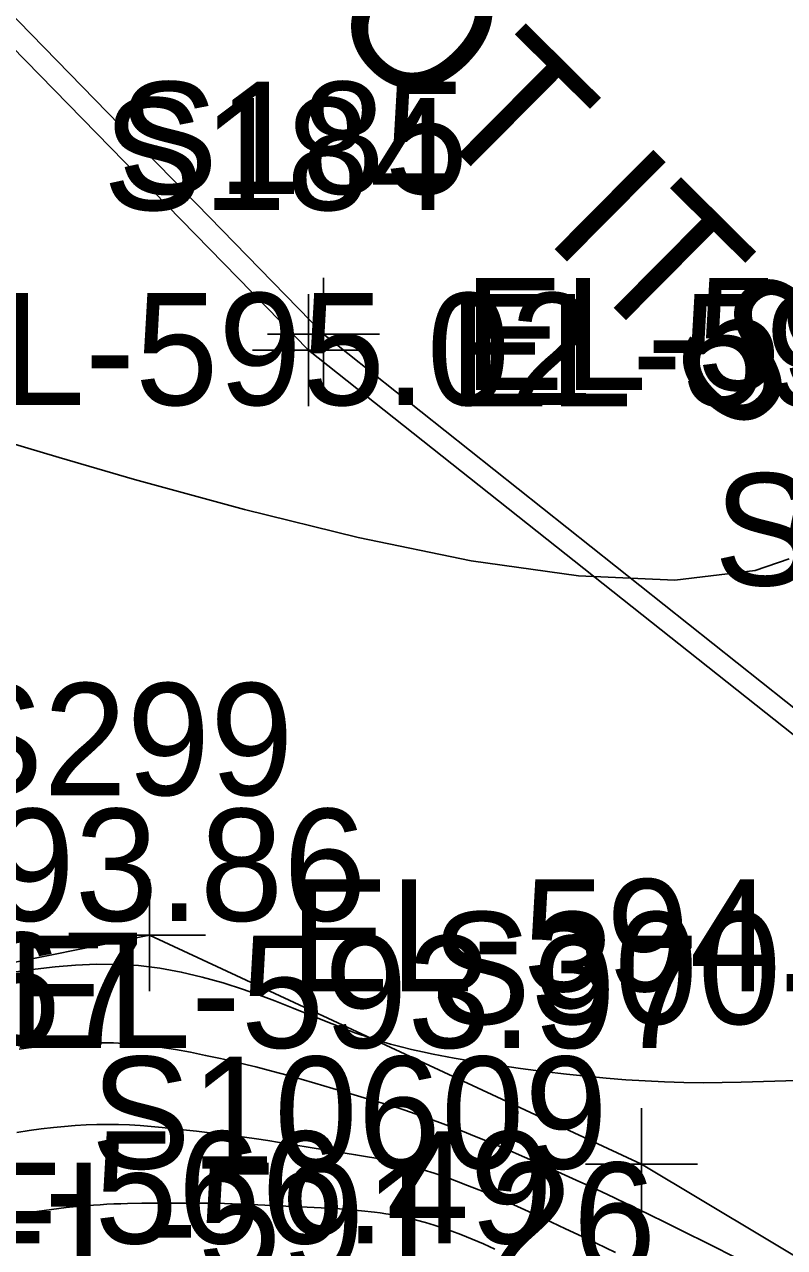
# Model space of a CAD drawing. Extents: x 1729869 to 1735532, y 648588 to 653771.
# Drawn here: x 1730620.93 to 1730648.05, y 652515.83 to 652559.48 of the extents above; entities that cross this region are included whole.
import ezdxf

# ---------------------------------------------------------------- set-up
doc = ezdxf.new("R2010")
doc.units = 0
for name, color, linetype in [('SURVEY - CENTERLINE - Preliminary', 7, 'Continuous'), ('SURVEY - CONTOURS - Index with Text', 7, 'Continuous'), ('SURVEY - CONTOURS - Intermediate with optional Text', 7, 'Continuous'), ('SURVEY - DTM - Breaklines', 7, 'Continuous'), ('SURVEY - DTM - Breaklines - Points - Elevations', 7, 'Continuous'), ('SURVEY - DTM - Breaklines - Points - Locators', 7, 'Continuous'), ('SURVEY - DTM - Breaklines - Points - Numbers', 7, 'Continuous'), ('SURVEY - DTM - Spot Points - Elevations', 7, 'Continuous'), ('SURVEY - DTM - Spot Points - Point Numbers', 7, 'Continuous'), ('SURVEY - NON-TRANSPORTATION - Features - Points - Elevations', 7, 'Continuous'), ('SURVEY - NON-TRANSPORTATION - Features - Points - Numbers', 7, 'Continuous'), ('SURVEY - UTILITIES - Cable (Underground) - Points - Elevations', 7, 'Continuous'), ('SURVEY - UTILITIES - Cable (Underground) - Points - Locators', 7, 'Continuous'), ('SURVEY - UTILITIES - Cable (Underground) - Points - Numbers', 7, 'Continuous'), ('SURVEY - UTILITIES - Cable (Underground) with Text', 7, 'Continuous'), ('SURVEY - UTILITIES - Electric (Underground) - Points - Elevations', 7, 'Continuous'), ('SURVEY - UTILITIES - Electric (Underground) - Points - Locators', 7, 'Continuous'), ('SURVEY - UTILITIES - Electric (Underground) - Points - Numbers', 7, 'Continuous'), ('SURVEY - UTILITIES - Electric (Underground) with Text', 7, 'Continuous'), ('SURVEY - UTILITIES - Poles and Miscellaneous with Text', 7, 'Continuous')]:
    doc.layers.add(name, color=color, linetype=linetype)

msp = doc.modelspace()

# ---------------------------------------------------------------- linework, layer by layer
at = {"layer": 'SURVEY - CENTERLINE - Preliminary'}
msp.add_arc((1731772.302, 653617.354), 1500, 220.709685, 225.05905, dxfattribs=at)
at = {"layer": 'SURVEY - CONTOURS - Index with Text'}
msp.add_lwpolyline([(1730619.689, 652544.768), (1730622.166, 652544.028), (1730624.861, 652543.249), (1730628.778, 652542.175), (1730632.842, 652541.172), (1730636.875, 652540.346), (1730640.697, 652539.805), (1730644.131, 652539.654), (1730646.999, 652540.002), (1730648.215, 652540.409)], dxfattribs=at)
at = {"layer": 'SURVEY - CONTOURS - Intermediate with optional Text'}
for points in [[(1730648.499, 652521.798), (1730646.501, 652521.736), (1730645.826, 652521.722), (1730645.145, 652521.716), (1730644.457, 652521.722), (1730643.773, 652521.742), (1730643.082, 652521.777), (1730642.386, 652521.823), (1730641.685, 652521.881), (1730640.98, 652521.948), (1730640.273, 652522.023), (1730639.452, 652522.119), (1730638.635, 652522.224), (1730637.827, 652522.338), (1730637.034, 652522.462), (1730636.263, 652522.595), (1730635.518, 652522.738), (1730635.128, 652522.82), (1730634.745, 652522.905), (1730634.369, 652522.996), (1730633.998, 652523.094), (1730633.631, 652523.199), (1730633.266, 652523.313), (1730632.724, 652523.5), (1730632.181, 652523.705), (1730631.635, 652523.922), (1730630.522, 652524.377), (1730629.867, 652524.636), (1730629.449, 652524.795), (1730628.743, 652525.046), (1730628.018, 652525.278), (1730627.277, 652525.486), (1730626.525, 652525.662), (1730625.765, 652525.8), (1730624.999, 652525.894), (1730624.248, 652525.939), (1730623.5, 652525.942), (1730622.759, 652525.911), (1730622.031, 652525.852), (1730621.319, 652525.772), (1730620.551, 652525.667)], [(1730647.261, 652514.985), (1730645.382, 652515.938), (1730644.378, 652516.442), (1730643.88, 652516.689), (1730643.151, 652517.047), (1730642.451, 652517.385), (1730641.984, 652517.606), (1730641.53, 652517.819), (1730641.074, 652518.03), (1730640.618, 652518.239), (1730639.706, 652518.65), (1730638.777, 652519.059), (1730638.066, 652519.366), (1730637.34, 652519.671), (1730636.85, 652519.871), (1730636.36, 652520.066), (1730635.872, 652520.253), (1730635.388, 652520.432), (1730634.911, 652520.599), (1730634.462, 652520.748), (1730633.989, 652520.898), (1730633.488, 652521.049), (1730632.258, 652521.414), (1730631.295, 652521.701), (1730630.804, 652521.844), (1730630.307, 652521.985), (1730629.805, 652522.121), (1730629.497, 652522.201), (1730629.187, 652522.279), (1730628.876, 652522.355), (1730628.244, 652522.503), (1730627.923, 652522.576), (1730627.396, 652522.69), (1730626.859, 652522.8), (1730626.316, 652522.9), (1730625.766, 652522.986), (1730625.211, 652523.057), (1730624.654, 652523.107), (1730624.107, 652523.134), (1730623.56, 652523.14), (1730623.014, 652523.127), (1730622.472, 652523.098), (1730621.936, 652523.055), (1730621.406, 652522.999), (1730621.074, 652522.958), (1730620.745, 652522.914)], [(1730642.02, 652515.652), (1730640.98, 652516.152), (1730640.233, 652516.506), (1730639.488, 652516.854), (1730638.786, 652517.176), (1730638.128, 652517.472), (1730637.799, 652517.615), (1730637.471, 652517.756), (1730637.142, 652517.893), (1730636.744, 652518.053), (1730636.347, 652518.206), (1730635.949, 652518.351), (1730635.552, 652518.487), (1730635.155, 652518.612), (1730634.759, 652518.725), (1730634.448, 652518.806), (1730634.135, 652518.88), (1730633.822, 652518.948), (1730633.466, 652519.018), (1730633.106, 652519.082), (1730632.744, 652519.143), (1730631.636, 652519.32), (1730630.028, 652519.587), (1730629.618, 652519.653), (1730629.206, 652519.716), (1730628.78, 652519.776), (1730628.353, 652519.832), (1730627.924, 652519.885), (1730627.067, 652519.984), (1730626.244, 652520.075), (1730625.851, 652520.116), (1730625.458, 652520.152), (1730625.066, 652520.184), (1730624.675, 652520.208), (1730624.283, 652520.223), (1730623.899, 652520.228), (1730623.514, 652520.223), (1730623.129, 652520.209), (1730622.743, 652520.187), (1730622.356, 652520.156), (1730621.967, 652520.118), (1730621.532, 652520.067), (1730621.095, 652520.008), (1730620.658, 652519.944)], [(1730637.716, 652515.781), (1730637.308, 652515.962), (1730636.901, 652516.134), (1730636.496, 652516.297), (1730636.18, 652516.416), (1730635.865, 652516.529), (1730635.55, 652516.633), (1730635.236, 652516.728), (1730634.92, 652516.815), (1730634.602, 652516.892), (1730634.409, 652516.934), (1730634.216, 652516.972), (1730634.021, 652517.008), (1730633.824, 652517.04), (1730633.626, 652517.07), (1730633.425, 652517.096), (1730632.963, 652517.148), (1730632.49, 652517.19), (1730632.009, 652517.224), (1730631.522, 652517.252), (1730629.262, 652517.361), (1730628.618, 652517.387), (1730628.072, 652517.403), (1730627.523, 652517.413), (1730626.975, 652517.419), (1730626.431, 652517.421), (1730625.895, 652517.42), (1730625.115, 652517.413), (1730624.614, 652517.403), (1730624.366, 652517.397), (1730624.12, 652517.388), (1730623.875, 652517.376), (1730623.635, 652517.363), (1730623.395, 652517.347), (1730623.154, 652517.328), (1730622.912, 652517.307), (1730622.668, 652517.284), (1730622.422, 652517.257), (1730621.901, 652517.195), (1730621.373, 652517.123), (1730620.842, 652517.045)]]:
    msp.add_lwpolyline(points, dxfattribs=at)
at = {"layer": 'SURVEY - DTM - Breaklines'}
msp.add_lwpolyline([(1730441.393, 652642.803), (1730443.373, 652630.982), (1730453.252, 652621.097), (1730462.84, 652612.866), (1730470.362, 652599.998), (1730480.732, 652594.755), (1730532.127, 652571.293), (1730546.64, 652560.001), (1730566.441, 652548.905), (1730603.456, 652529.492), (1730615.327, 652524.96), (1730625.391, 652526.978), (1730642.944, 652518.809), (1730669.4, 652502.967), (1730704.75, 652484.698), (1730707.44, 652490.134), (1730690.003, 652527.227), (1730647.835, 652566.827), (1730612.187, 652598.727), (1730586.615, 652631.581), (1730568.094, 652657.759), (1730545.903, 652690.538), (1730525.357, 652726.957), (1730505.615, 652783.359)], dxfattribs=at)
at = {"layer": 'SURVEY - DTM - Breaklines - Points - Locators'}
for p, q in [((1730625.391, 652528.978), (1730625.391, 652524.978)), ((1730627.391, 652526.978), (1730623.391, 652526.978)), ((1730642.944, 652520.809), (1730642.944, 652516.809)), ((1730644.944, 652518.809), (1730640.944, 652518.809))]:
    msp.add_line(p, q, dxfattribs=at)
at = {"layer": 'SURVEY - UTILITIES - Cable (Underground) - Points - Locators'}
for p, q in [((1730631.069, 652549.861), (1730631.069, 652545.861)), ((1730633.069, 652547.861), (1730629.069, 652547.861))]:
    msp.add_line(p, q, dxfattribs=at)
at = {"layer": 'SURVEY - UTILITIES - Cable (Underground) with Text'}
msp.add_lwpolyline([(1730660.592, 652524.435), (1730631.069, 652547.861), (1730603.31, 652576.286), (1730579.083, 652609.55), (1730574.806, 652629.422), (1730575.97, 652647.922), (1730581.166, 652656.573), (1730592.346, 652668.954)], dxfattribs=at)
at = {"layer": 'SURVEY - UTILITIES - Electric (Underground) - Points - Locators'}
for p, q in [((1730631.602, 652550.437), (1730631.602, 652546.437)), ((1730633.602, 652548.437), (1730629.602, 652548.437))]:
    msp.add_line(p, q, dxfattribs=at)
at = {"layer": 'SURVEY - UTILITIES - Electric (Underground) with Text'}
msp.add_lwpolyline([(1730661.116, 652524.966), (1730631.602, 652548.437), (1730603.937, 652576.823), (1730579.772, 652609.943), (1730575.85, 652629.81), (1730576.714, 652647.314), (1730586.327, 652655.563), (1730597.892, 652663.958)], dxfattribs=at)

# ---------------------------------------------------------------- texts
at = {"layer": 'SURVEY - DTM - Breaklines - Points - Elevations'}
for s, p in [('EL-593.86', (1730608.456, 652527.492)), ('EL-594.13', (1730630.391, 652524.978)), ('EL-593.97', (1730620.327, 652522.96)), ('EL-566.49', (1730615.102, 652515.978))]:
    msp.add_text(s, height=4, dxfattribs=at).set_placement(p)
at = {"layer": 'SURVEY - DTM - Breaklines - Points - Numbers'}
for s, p in [('S299', (1730618.039, 652531.978)), ('S300', (1730635.435, 652523.809))]:
    msp.add_text(s, height=4, dxfattribs=at).set_placement(p)
at = {"layer": 'SURVEY - DTM - Spot Points - Elevations'}
msp.add_text('EL-595.02', height=4, dxfattribs=at).set_placement((1730616.551, 652545.9))
at = {"layer": 'SURVEY - DTM - Spot Points - Point Numbers'}
msp.add_text('S301', height=4, dxfattribs=at).set_placement((1730645.534, 652539.463))
at = {"layer": 'SURVEY - NON-TRANSPORTATION - Features - Points - Elevations'}
for s, p in [('EL-588.67', (1730600.53, 652523.071)), ('EL-591.26', (1730618.788, 652514.865))]:
    msp.add_text(s, height=4, dxfattribs=at).set_placement(p)
at = {"layer": 'SURVEY - NON-TRANSPORTATION - Features - Points - Numbers'}
msp.add_text('S10609', height=4, dxfattribs=at).set_placement((1730623.302, 652518.648))
at = {"layer": 'SURVEY - UTILITIES - Cable (Underground) - Points - Elevations'}
msp.add_text('EL-595.40', height=4, dxfattribs=at).set_placement((1730636.069, 652545.861))
at = {"layer": 'SURVEY - UTILITIES - Cable (Underground) - Points - Numbers'}
msp.add_text('S184', height=4, dxfattribs=at).set_placement((1730623.733, 652552.861))
at = {"layer": 'SURVEY - UTILITIES - Electric (Underground) - Points - Elevations'}
msp.add_text('EL-595.45', height=4, dxfattribs=at).set_placement((1730636.602, 652546.437))
at = {"layer": 'SURVEY - UTILITIES - Electric (Underground) - Points - Numbers'}
msp.add_text('S185', height=4, dxfattribs=at).set_placement((1730624.266, 652553.437))
at = {"layer": 'SURVEY - UTILITIES - Poles and Miscellaneous with Text'}
msp.add_text('TDOT ITS (2)', height=5, rotation=315.2334, dxfattribs=at).set_placement((1730625.169, 652566.021))

doc.saveas('drawing.dxf')
